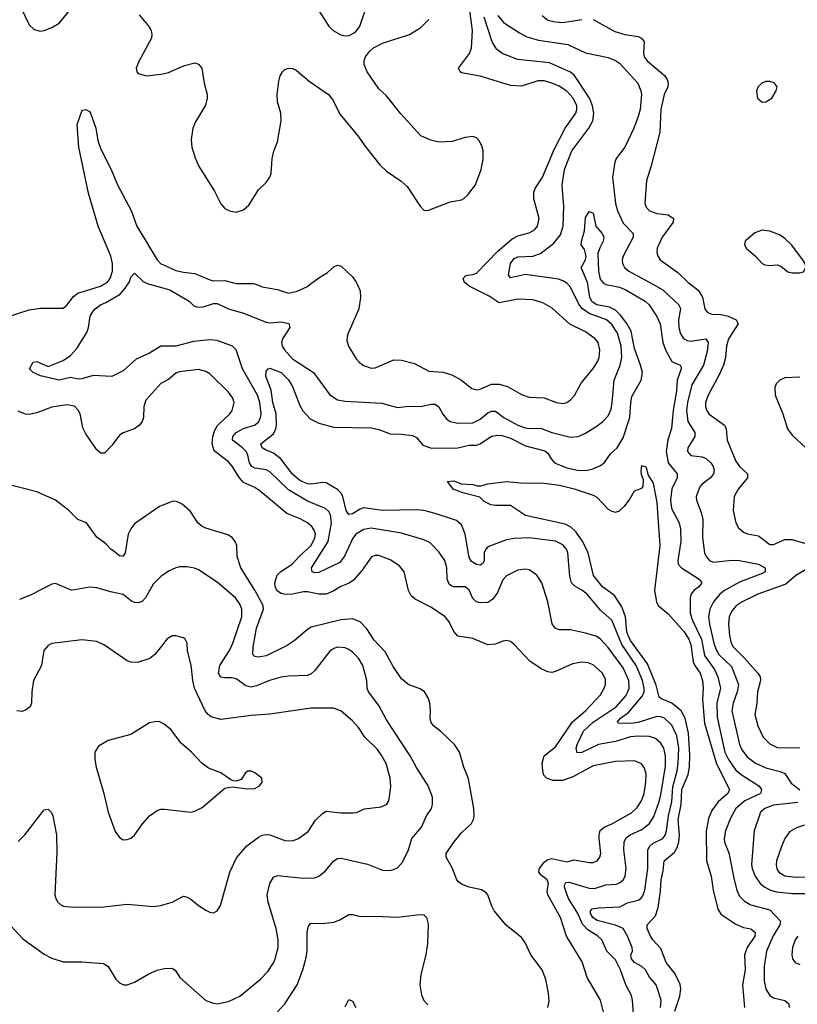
# Model space of a CAD drawing. Header units: inches. Extents: x 1305375 to 1407406, y 744550 to 841633.
# Tile 385 of 509: x 1379239 to 1383377, y 806167 to 811408. Entities that reach past the tile are written whole.
import ezdxf

# ---------------------------------------------------------------- set-up
doc = ezdxf.new("R2010")
doc.units = ezdxf.units.IN
doc.header["$MEASUREMENT"] = 0
for name, color, linetype in [('B3870', 7, 'Continuous'), ('B3871', 7, 'Continuous'), ('B3880', 7, 'Continuous'), ('B3881', 7, 'Continuous')]:
    doc.layers.add(name, color=color, linetype=linetype)

msp = doc.modelspace()

# ---------------------------------------------------------------- linework, layer by layer
at = {"layer": 'B3870', "color": 5}
for points, elevation in [([(1378525.6, 810000), (1378526.7, 809970), (1378507.1, 809892.9), (1378506.3, 809853.7), (1378528.2, 809690), (1378538.5, 809670), (1378560.3, 809650), (1378590, 809635.6), (1378610, 809631.9), (1378670, 809631.1), (1378730, 809639.7), (1378830, 809661.7), (1378930, 809692.9), (1379086.9, 809750), (1379173.4, 809826.6), (1379290, 809863.5), (1379350, 809872.6), (1379470, 809872.9), (1379490, 809888.7), (1379525.7, 809934.3), (1379548, 809952), (1379668.4, 809990), (1379686.2, 810000)], 1080), ([(1380000, 809670.7), (1379990, 809670.9), (1379930, 809632.4), (1379859, 809601), (1379790, 809539.5), (1379730, 809509.4), (1379630, 809514), (1379570, 809496.2), (1379550, 809495.6), (1379510, 809504), (1379449, 809489), (1379350, 809513.3), (1379309.9, 809529.9), (1379291.1, 809550), (1379310, 809584.4), (1379330, 809588.7), (1379390, 809562), (1379470, 809593.7), (1379510, 809621.2), (1379542.5, 809657.5), (1379596.6, 809743.4), (1379605.3, 809770), (1379614.7, 809830), (1379630, 809856.4), (1379641.3, 809870), (1379669.7, 809890), (1379698, 809902), (1379772.9, 809947.1), (1379801, 809979), (1379814.4, 810000)], 1060), ([(1379929.2, 810000), (1380000, 809980.4)], 1060), ([(1380000, 809476.5), (1379990, 809470.9), (1379910, 809383.6), (1379900.2, 809350), (1379897.1, 809290), (1379890.8, 809269.3), (1379876.9, 809250), (1379850, 809230.9), (1379790.2, 809209.8), (1379770, 809196.4), (1379730, 809142.3), (1379690, 809101.4), (1379670, 809101.2), (1379650, 809118.5), (1379590, 809203.5), (1379575.3, 809235.3), (1379560.3, 809310), (1379549.9, 809329.9), (1379530, 809350.8), (1379490, 809357.3), (1379410, 809345.3), (1379330, 809315.6), (1379290, 809306.6), (1379270, 809307.8), (1379230, 809323.8)], 1080), ([(1380000, 808824), (1379982.7, 808817.3), (1379850, 808724), (1379830, 808698.7), (1379815.5, 808670), (1379799.3, 808570), (1379790, 808553.2), (1379786.8, 808553.2), (1379770, 808555.1), (1379750, 808569.6), (1379723.6, 808590), (1379698, 808618), (1379650, 808654), (1379594, 808730), (1379548.1, 808748.1), (1379498.3, 808798.3), (1379429.5, 808850), (1379330, 808895.6), (1379150, 808940.5)], 1120), ([(1380000, 808452), (1379990, 808445.1), (1379950, 808403), (1379909.2, 808330), (1379890, 808310.8), (1379870, 808304.1), (1379850, 808306), (1379833.8, 808313.8), (1379790, 808348.5), (1379722, 808362), (1379650, 808383.8), (1379610, 808387.9), (1379532.5, 808372.5), (1379512.3, 808372.3), (1379430, 808406.6), (1379410, 808404.4), (1379295.6, 808344.4), (1379237.4, 808322.6)], 1140), ([(1380000, 808082.7), (1379957.6, 808030), (1379931.9, 808008.1), (1379866.6, 807986.6), (1379830, 807987.8), (1379810, 807996.2), (1379690, 808079.7), (1379650, 808098.7), (1379570, 808106.9), (1379410, 808088.4), (1379390, 808077.7), (1379367.7, 808050), (1379354.9, 807970), (1379312.4, 807890), (1379303.1, 807830), (1379302, 807770), (1379294, 807750), (1379270, 807732.7), (1379250, 807726.6), (1379224, 807730)], 1160), ([(1380000, 807662.2), (1379984, 807670), (1379967, 807673), (1379930, 807664.7), (1379830, 807603), (1379708.9, 807571.1), (1379659, 807541), (1379639.1, 807510), (1379638, 807470), (1379645.5, 807430), (1379687, 807290), (1379710.4, 807190), (1379747.1, 807087.1), (1379770, 807054.8), (1379790, 807042.8), (1379810, 807044), (1379830, 807050.7), (1379850, 807067.7), (1379892.6, 807127.4), (1379929.4, 807170), (1379970, 807199.3), (1379990, 807206.4), (1380000, 807206.6)], 1180), ([(1379230, 807034.4), (1379266, 807070), (1379370, 807201.6), (1379390, 807206), (1379406, 807190), (1379416, 807170), (1379434.6, 807070), (1379437.2, 806977.2), (1379426.4, 806750), (1379430.6, 806730), (1379442, 806710), (1379457.3, 806697.3), (1379472, 806690), (1379510, 806685.3), (1379670, 806684.9), (1379810, 806700.3), (1379951.5, 806688.5), (1379990, 806693), (1380000, 806695.9)], 1160), ([(1379150.5, 806630), (1379255.8, 806515.8), (1379370, 806434), (1379410, 806412.2), (1379470, 806394), (1379570, 806393.4), (1379684.6, 806384.6), (1379708.8, 806368.8), (1379750, 806300.7), (1379770, 806280.7), (1379790.6, 806270.6), (1379810, 806270.5), (1379850, 806284.9), (1379926.6, 806330), (1379970, 806348.9), (1380000, 806355.5)], 1140)]:
    msp.add_lwpolyline(points, dxfattribs=dict(at, elevation=elevation))
at = {"layer": 'B3871', "color": 5}
for points, elevation in [([(1379247.6, 811470), (1379290, 811380.3), (1379316.4, 811356.4), (1379350, 811347.1), (1379370, 811350.2), (1379410, 811367), (1379448.4, 811390), (1379514.8, 811470)], 1120), ([(1379874.6, 811434.6), (1379927.9, 811370), (1379939, 811350), (1379942.7, 811330), (1379940.2, 811310), (1379873.8, 811190), (1379858.3, 811150), (1379862, 811130), (1379870, 811122.6), (1379914, 811110), (1379990, 811117.7), (1380000, 811120.1)], 1120), ([(1379686.2, 810000), (1379704, 810010), (1379720.7, 810030), (1379733.6, 810070), (1379732.7, 810110), (1379723.2, 810150), (1379657.2, 810310), (1379604.9, 810484.9), (1379553.9, 810730), (1379545.4, 810850), (1379570, 810922), (1379573.2, 810926.8), (1379590, 810930.7), (1379610, 810919.3), (1379616, 810910), (1379644.7, 810830), (1379655.4, 810764.6), (1379670, 810719.3), (1379726.5, 810610), (1379758.8, 810530), (1379832.5, 810392.5), (1379861.6, 810310), (1379970, 810130.3), (1379990, 810109.3), (1380000, 810104.7)], 1080), ([(1379814.4, 810000), (1379820.8, 810010), (1379830, 810037.3), (1379850, 810059.1), (1379895.1, 810015.1), (1379922, 810002), (1379929.2, 810000)], 1060)]:
    msp.add_lwpolyline(points, dxfattribs=dict(at, elevation=elevation))
at = {"layer": 'B3880', "color": 5}
for points, elevation in [([(1380000, 809980.4), (1380037.6, 809970), (1380140.5, 809910), (1380165.9, 809885.9), (1380179.9, 809879.9), (1380210, 809877.5), (1380270, 809897.6), (1380290, 809897.1), (1380350, 809868.4), (1380430, 809846.9), (1380550, 809797.3), (1380570, 809794.9), (1380630, 809800.2), (1380670.2, 809790.2), (1380675.6, 809770), (1380638, 809710), (1380632.6, 809690), (1380635.8, 809670), (1380647.8, 809650), (1380690, 809603), (1380801.6, 809530), (1380890, 809411.5), (1380930, 809385.2), (1380970, 809377.4), (1381166.7, 809366.7), (1381250, 809344.4), (1381310, 809351), (1381370, 809350.1), (1381430, 809361.8), (1381450, 809361.2), (1381470, 809347.2), (1381490, 809308.8), (1381510, 809282.8), (1381530, 809269.2), (1381570, 809261), (1381650, 809262.4), (1381690, 809281.7), (1381730, 809315.1), (1381750, 809325), (1381770, 809323.7), (1381815.5, 809290), (1381890, 809250.6), (1381930, 809235.5), (1381950, 809231.7), (1382010, 809234.7), (1382070, 809211.7), (1382170, 809186), (1382210, 809190.3), (1382250, 809207.8), (1382310, 809243.9), (1382341.7, 809270), (1382370, 809300.3), (1382385.6, 809334.4), (1382392.5, 809370), (1382401.9, 809490), (1382433.4, 809570), (1382442.5, 809610), (1382440.1, 809670), (1382420.2, 809740.2), (1382390, 809785.4), (1382361.6, 809810), (1382270, 809845), (1382233.1, 809870), (1382213.9, 809893.9), (1382170, 809984.7), (1382155.8, 810000)], 1060), ([(1380495.7, 810000), (1380530, 809987), (1380610, 809972.3), (1380670, 809953.4), (1380716.1, 809963.9), (1380770, 809988), (1380785.3, 810000)], 1080), ([(1382648.1, 806150), (1382653.2, 806190), (1382625.4, 806270), (1382590, 806311.8), (1382568.6, 806350), (1382549.2, 806369.2), (1382509.7, 806389.7), (1382495, 806410), (1382491.4, 806430), (1382499.4, 806450), (1382497.9, 806470), (1382473.9, 806530), (1382451, 806570), (1382410, 806587.9), (1382312.7, 806612.8), (1382288.6, 806630), (1382276.9, 806650), (1382275.8, 806664.2), (1382284.7, 806675.3), (1382318.8, 806681.2), (1382433.3, 806686.7), (1382473.4, 806706.6), (1382530, 806721.5), (1382545, 806730), (1382555.7, 806744.3), (1382565.6, 806774.4), (1382582.3, 806890), (1382582.1, 806990), (1382591.7, 807008.3), (1382610, 807024.9), (1382661.4, 807050), (1382673.4, 807066.6), (1382681.1, 807090), (1382691.9, 807170), (1382710, 807244.9), (1382715.2, 807324.8), (1382737.7, 807410), (1382743.7, 807450), (1382746.3, 807530), (1382736.1, 807596.1), (1382710, 807653.7), (1382670, 807689.9), (1382650, 807698.1), (1382630, 807698.4), (1382530, 807666.5), (1382490, 807661.7), (1382423.2, 807663.2), (1382419.2, 807670), (1382436.8, 807690), (1382478.8, 807721.2), (1382552.9, 807810), (1382561.9, 807830), (1382562.7, 807850), (1382552.9, 807890), (1382519, 807970), (1382442.5, 808082.5), (1382390, 808212.3), (1382330, 808265.8), (1382257.8, 808350), (1382230, 808371.8), (1382192.4, 808392.4), (1382175.3, 808410), (1382166.2, 808446.2), (1382155, 808570), (1382147.9, 808590), (1382130, 808612.5), (1382090, 808633.1), (1381950, 808649.9), (1381870, 808647.4), (1381830, 808640.2), (1381730, 808603.1), (1381718.8, 808590), (1381710.9, 808570), (1381710.7, 808530), (1381705, 808515), (1381690, 808504.3), (1381670, 808507.8), (1381643.6, 808523.6), (1381630, 808545.4), (1381609.9, 808670), (1381590, 808719.7), (1381562.8, 808742.8), (1381450, 808780.2), (1381390, 808795.2), (1381350, 808799.1), (1381170, 808794.8), (1381070, 808809.9), (1381050, 808802.7), (1381010, 808777.2), (1380990, 808773.6), (1380975.7, 808795.7), (1380958.5, 808870), (1380947.2, 808890), (1380930, 808907.2), (1380870, 808943), (1380850, 808944.3), (1380790, 808935), (1380770, 808938.4), (1380730, 808955), (1380690, 808988.8), (1380628.7, 809070), (1380590, 809100.2), (1380550, 809116.5), (1380530, 809129.9), (1380522, 809150), (1380590, 809204), (1380602.5, 809230), (1380606.2, 809250), (1380603.2, 809310), (1380586, 809370), (1380576.6, 809436.6), (1380548.8, 809510), (1380550, 809538), (1380560.7, 809550), (1380570, 809552.9), (1380630, 809530.8), (1380670, 809491), (1380690, 809456), (1380730, 809353.7), (1380745.7, 809325.7), (1380784, 809284), (1380830, 809260.5), (1380910, 809238.9), (1381110, 809235.9), (1381150, 809227.5), (1381210, 809203.9), (1381270, 809202.6), (1381330, 809194.3), (1381350, 809184), (1381383.4, 809143.4), (1381430, 809128.3), (1381569.9, 809130.1), (1381630, 809142.6), (1381670, 809143.1), (1381690, 809150.7), (1381750, 809190.8), (1381783.7, 809196.3), (1381805.8, 809194.2), (1381850, 809180.8), (1381930, 809139.1), (1382033.9, 809113.9), (1382050, 809101.7), (1382067, 809070), (1382084.3, 809050), (1382150, 809022.8), (1382207.3, 809010), (1382250, 809007.9), (1382284.4, 809015.6), (1382330, 809035.2), (1382350, 809051.1), (1382383.4, 809096.6), (1382418.1, 809130), (1382450, 809182.9), (1382486, 809290), (1382490.7, 809369.3), (1382497, 809403), (1382546.4, 809490), (1382553.1, 809530), (1382543.2, 809570), (1382510, 809657.6), (1382492.6, 809750), (1382470.6, 809790.7), (1382436.1, 809836.1), (1382410, 809862.1), (1382377.2, 809877.2), (1382309.2, 809890), (1382285.6, 809905.6), (1382272.9, 809930), (1382262.6, 810000)], 1040), ([(1381034.6, 810000), (1381050, 809964.7), (1381052.9, 809930), (1381043.2, 809870), (1380982.4, 809730), (1380979, 809701), (1380988.9, 809670), (1381030, 809603.8), (1381045.1, 809585.1), (1381067.7, 809567.7), (1381110, 809553.8), (1381130, 809554.7), (1381230, 809596.9), (1381270, 809595), (1381339, 809579), (1381416.5, 809536.5), (1381490, 809531.3), (1381537.7, 809517.7), (1381590, 809490.2), (1381645.6, 809445.6), (1381670, 809437.7), (1381690, 809441.5), (1381750, 809467.8), (1381790, 809467.8), (1381835.5, 809455.5), (1381910, 809413.4), (1381950, 809399.1), (1382030, 809394.7), (1382096, 809370), (1382130, 809364.9), (1382150, 809370.4), (1382170, 809384.9), (1382191.5, 809408.5), (1382227.1, 809472.9), (1382290, 809551.6), (1382314.6, 809590), (1382321.8, 809610), (1382326.8, 809650), (1382316.8, 809690), (1382300.7, 809710), (1382250, 809746.6), (1382167, 809787), (1382072.3, 809872.3), (1382021.9, 809901.9), (1381970, 809916.8), (1381890, 809920.8), (1381790, 809900.6), (1381737.2, 809937.2), (1381630.8, 809990), (1381618.4, 810000)], 1080), ([(1382355.5, 810000), (1382358.4, 809998.4), (1382430, 809983.6), (1382464.5, 809970), (1382567.9, 809910), (1382589.2, 809890), (1382630, 809827.6), (1382646.3, 809790), (1382660.6, 809690), (1382675.7, 809650), (1382710, 809589.4), (1382752.7, 809570), (1382758.5, 809558.5), (1382759.3, 809550), (1382738.4, 809490), (1382734, 809430), (1382715.7, 809330), (1382707.3, 809232.7), (1382688.2, 809171.8), (1382679.3, 809110), (1382689.4, 809049.4), (1382738, 808990), (1382738.2, 808970), (1382708.4, 808911.6), (1382701.5, 808850), (1382707.1, 808807.1), (1382748.5, 808730), (1382755.9, 808695.9), (1382757.9, 808630), (1382740.5, 808530), (1382742.3, 808510), (1382760.2, 808490), (1382854, 808430), (1382868.8, 808410), (1382853.4, 808390), (1382826.3, 808370), (1382811.4, 808350), (1382807.3, 808330), (1382806.6, 808250), (1382819.4, 808210), (1382867.7, 808110), (1382883.3, 808023.3), (1382937, 807950), (1382954.4, 807910), (1382967.7, 807850), (1382949.1, 807770.9), (1382950, 807694.8), (1382991.9, 807510), (1383010, 807469.4), (1383050, 807414.2), (1383078.7, 807390), (1383173, 807330), (1383185.8, 807310), (1383181.6, 807290), (1383097, 807250), (1383049.5, 807210), (1383021.3, 807158.7), (1382994.6, 807090), (1382987.2, 807050), (1382989.5, 807029.5), (1383012.8, 806972.8), (1383040.6, 806830), (1383055.4, 806775.4), (1383070, 806743.2), (1383096.7, 806716.7), (1383130, 806696.8), (1383230.1, 806670.1), (1383287.9, 806610), (1383284, 806590), (1383247.7, 806532.3), (1383212.4, 806450), (1383201.3, 806370), (1383201.4, 806290), (1383210, 806248.2), (1383230, 806214), (1383250, 806202), (1383310, 806187.4), (1383332.3, 806170), (1383333.8, 806150)], 1040), ([(1382607.7, 810000), (1382662, 809970), (1382746.4, 809890), (1382754.6, 809870), (1382745, 809810), (1382746.8, 809770), (1382756.1, 809736.1), (1382771.7, 809711.7), (1382790, 809700.5), (1382810, 809697.7), (1382889.3, 809709.3), (1382902.2, 809690), (1382897.8, 809642.2), (1382878.5, 809570), (1382816, 809464), (1382792.1, 809370), (1382787.1, 809327.1), (1382793.8, 809270), (1382831.8, 809210), (1382831, 809190), (1382794.7, 809130), (1382792.9, 809110), (1382810, 809087.7), (1382870, 809080.9), (1382892, 809072), (1382916.3, 809050), (1382928.4, 809030), (1382933.7, 809010), (1382931.2, 808990), (1382915.8, 808970), (1382870, 808935.6), (1382858.7, 808921.3), (1382838.4, 808870), (1382839.7, 808850), (1382865.8, 808785.8), (1382874.3, 808750), (1382871.6, 808650), (1382883.2, 808570), (1382891.3, 808550), (1382909, 808530), (1382930, 808521.4), (1383028.3, 808531.7), (1383069.2, 808529.2), (1383170, 808510.1), (1383205.3, 808490), (1383205.7, 808470), (1383190, 808460.3), (1383070, 808414.4), (1382990.1, 808370), (1382964.5, 808350), (1382930.1, 808310), (1382911.7, 808270), (1382905, 808230), (1382908.9, 808190), (1382933.5, 808090), (1382946.4, 808050), (1382959.2, 808030), (1383026, 807966), (1383064.3, 807870), (1383057.4, 807830), (1383034.7, 807770), (1383028.7, 807730), (1383070.1, 807550.1), (1383081.7, 807521.7), (1383110, 807484.6), (1383154.7, 807450), (1383210, 807425), (1383286.5, 807406.5), (1383310, 807395.4), (1383344.9, 807344.9), (1383390, 807308.4)], 1060), ([(1382808.6, 810000), (1382848.6, 809968.6), (1382871.6, 809931.6), (1382884.1, 809870), (1382898.7, 809850), (1382921.6, 809841.6), (1382970, 809839.2), (1383009.6, 809829.6), (1383052, 809810), (1383062.7, 809790), (1383010.2, 809710), (1382999.8, 809670), (1382995, 809610), (1382984.2, 809570), (1382961.9, 809518.1), (1382902.6, 809410), (1382888.9, 809370), (1382888.1, 809350), (1382893.7, 809330), (1382908.6, 809308.6), (1382989.1, 809250), (1382997.8, 809230), (1383002.9, 809170), (1383050, 809058), (1383070, 809030.2), (1383111.9, 808990), (1383111.1, 808970), (1383061.8, 808910), (1383041.2, 808870), (1383035.1, 808795.1), (1383050.2, 808730), (1383064, 808704), (1383090, 808680.3), (1383111.2, 808671.2), (1383170, 808661.2), (1383230, 808615.3), (1383250, 808614), (1383310, 808642), (1383350, 808641.5), (1383450, 808612)], 1080), ([(1382509.1, 806070), (1382500.2, 806190), (1382494.1, 806214.1), (1382465, 806270), (1382436, 806350), (1382410, 806403.5), (1382363.4, 806450), (1382337.3, 806510), (1382316, 806530), (1382262.9, 806562.9), (1382233.5, 806593.5), (1382208.5, 806650), (1382159.7, 806730), (1382137.9, 806790), (1382138.5, 806801.5), (1382144.6, 806815.4), (1382163.5, 806816.5), (1382270, 806785.4), (1382297, 806783), (1382357.1, 806802.9), (1382413.4, 806806.6), (1382430, 806813.2), (1382450.8, 806830), (1382460.7, 806850), (1382465.6, 806890), (1382454.1, 806990), (1382455, 807030), (1382467, 807053), (1382487.8, 807070), (1382550, 807097.5), (1382590.7, 807129.3), (1382613.6, 807166.4), (1382639.2, 807240.8), (1382650, 807282.4), (1382674.9, 807434.9), (1382675.8, 807490), (1382666.2, 807530), (1382650, 807557.8), (1382621.6, 807581.6), (1382590, 807592.3), (1382530, 807595.1), (1382490, 807590.8), (1382410, 807566.7), (1382319.5, 807550), (1382230, 807508.2), (1382205.3, 807505.3), (1382200.8, 807530), (1382205.3, 807550), (1382238.6, 807621.4), (1382291.1, 807668.9), (1382412.5, 807750), (1382464.6, 807810), (1382475.8, 807830), (1382482.5, 807850), (1382481, 807890), (1382450, 807958.8), (1382370, 808066.6), (1382330, 808111.4), (1382306.1, 808126.1), (1382250, 808142.2), (1382170, 808159.8), (1382110, 808161.3), (1382088.7, 808168.7), (1382072.7, 808192.7), (1382049.9, 808310), (1382016.8, 808410), (1381990, 808451.1), (1381950, 808479.1), (1381930, 808483.5), (1381890, 808478), (1381830, 808447.6), (1381810, 808427.1), (1381781.4, 808358.6), (1381756.7, 808323.3), (1381730, 808305.4), (1381690, 808303.4), (1381669.7, 808310), (1381650, 808327.1), (1381630, 808371.3), (1381610, 808388.5), (1381550, 808389), (1381534.1, 808394.1), (1381523.8, 808403.8), (1381514.2, 808430), (1381511.2, 808490), (1381500.7, 808530), (1381470, 808575.8), (1381423.7, 808623.7), (1381390, 808639.3), (1381270, 808674.3), (1381110, 808701.3), (1381070, 808694.3), (1381028.1, 808670), (1381010, 808644.2), (1380967.3, 808552.7), (1380941.6, 808518.4), (1380830, 808465.4), (1380810, 808463.4), (1380795.1, 808470), (1380792.1, 808490), (1380879.9, 808630), (1380897.3, 808730), (1380893, 808773), (1380883.2, 808790), (1380865.5, 808805.5), (1380770, 808846.2), (1380670, 808904.9), (1380570, 809001.2), (1380550, 809011.8), (1380490, 809020.2), (1380473.6, 809030), (1380462.6, 809050), (1380453.3, 809090), (1380443.6, 809110), (1380424.9, 809130), (1380372.1, 809170), (1380373.9, 809190), (1380390.6, 809210), (1380430, 809232), (1380488.3, 809250), (1380510, 809265.8), (1380521.1, 809290), (1380523, 809310), (1380517.6, 809370), (1380504.2, 809410), (1380424.9, 809550), (1380391.1, 809650), (1380371.6, 809670), (1380290, 809700.2), (1380250, 809704), (1380164.2, 809695.8), (1380069.8, 809669.8), (1380000, 809670.7)], 1060), ([(1382349.7, 806110.3), (1382328.9, 806190), (1382259.4, 806310), (1382232.6, 806392.6), (1382149.2, 806530), (1382117.5, 806630), (1382049.9, 806750), (1382046.5, 806770), (1382052.1, 806810), (1382045.2, 806830), (1382014.1, 806854.1), (1382001.7, 806870), (1382004.7, 806890), (1382030, 806923.7), (1382050, 806938.6), (1382070, 806943.9), (1382150, 806924.7), (1382190, 806935.5), (1382270, 806921.6), (1382290, 806922), (1382311.1, 806930), (1382325.3, 806950), (1382330.7, 806970), (1382321.9, 807050), (1382321.9, 807070), (1382328.3, 807091.7), (1382349.1, 807110.9), (1382390, 807128.3), (1382493.8, 807186.2), (1382525.1, 807214.9), (1382548.6, 807250), (1382562.7, 807290), (1382571.5, 807350), (1382572.1, 807392.1), (1382564, 807424), (1382547.1, 807447.1), (1382510, 807462.3), (1382410, 807458.9), (1382290, 807437.3), (1382182.4, 807377.6), (1382130, 807357.6), (1382078.3, 807358.3), (1382042.4, 807370), (1382027.4, 807387.4), (1382022.2, 807410), (1382019.8, 807450), (1382029.8, 807490), (1382090, 807537.8), (1382181.1, 807670), (1382250, 807728.9), (1382330, 807814.9), (1382349.8, 807850), (1382355.6, 807870), (1382355.9, 807895.9), (1382340.7, 807930), (1382290, 807973.8), (1382264.3, 807984.3), (1382230, 807989.1), (1382180.7, 807979.3), (1382090, 807938.2), (1382070, 807934), (1382050, 807936.2), (1382013.4, 807953.4), (1381952.9, 807992.9), (1381870, 808083), (1381850, 808098), (1381830, 808103.5), (1381810, 808100.5), (1381770, 808083.5), (1381730, 808081.1), (1381650, 808114.5), (1381570, 808127), (1381550, 808151.3), (1381523.7, 808203.7), (1381503.8, 808230), (1381430, 808279.1), (1381343.4, 808323.4), (1381322, 808342), (1381307.3, 808370), (1381285.7, 808470), (1381260.8, 808500.8), (1381210, 808532.9), (1381150, 808555.5), (1381130, 808556.4), (1381111.1, 808548.9), (1381061.6, 808478.4), (1381014.8, 808425.2), (1380991.3, 808408.7), (1380948.3, 808391.7), (1380910, 808367.7), (1380870, 808350.7), (1380829.9, 808349.9), (1380770, 808362.4), (1380750, 808362.4), (1380690, 808350.9), (1380651, 808349), (1380630, 808354.3), (1380610, 808366.4), (1380597.5, 808390), (1380596.6, 808410), (1380609.2, 808450.8), (1380629.3, 808470.7), (1380689.2, 808510), (1380727.2, 808552.8), (1380790, 808609.6), (1380809.9, 808650), (1380812.3, 808670), (1380807.9, 808687.9), (1380794.3, 808710), (1380769.8, 808730), (1380731.4, 808751.4), (1380660.4, 808780.4), (1380518.6, 808898.6), (1380490, 808917.3), (1380430, 808945.2), (1380408.7, 808968.7), (1380370, 809031.7), (1380350, 809054.6), (1380273.8, 809113.8), (1380262.8, 809150), (1380266.7, 809190), (1380276.9, 809223.1), (1380292.2, 809247.8), (1380356.4, 809310), (1380370, 809328.8), (1380380.3, 809370), (1380373.8, 809393.8), (1380350, 809426), (1380250, 809524), (1380230, 809536.4), (1380190, 809546), (1380090, 809534.4), (1380070, 809525.8), (1380030, 809493.3), (1380000, 809476.5)], 1080), ([(1383390, 809505.4), (1383310, 809501.8), (1383284.2, 809490), (1383265.2, 809470), (1383257.2, 809450), (1383258.4, 809410), (1383300.2, 809310), (1383324.7, 809230), (1383350, 809196.5), (1383422.6, 809130)], 1120), ([(1382725.9, 806130), (1382751.4, 806210), (1382756.2, 806250), (1382752.9, 806272.9), (1382726.8, 806330), (1382679.9, 806390), (1382650, 806464.5), (1382608.2, 806510), (1382595.7, 806530), (1382578.8, 806570), (1382578.3, 806581.7), (1382578.3, 806590), (1382622.3, 806637.7), (1382637, 806683), (1382649, 806770), (1382651.9, 806830), (1382662.9, 806877.1), (1382668.7, 806931.3), (1382723.2, 806976.8), (1382738.2, 807001.8), (1382747.2, 807030), (1382749.6, 807070), (1382743.4, 807150), (1382758.7, 807230), (1382763.2, 807310), (1382795.6, 807390), (1382803.4, 807430), (1382804.7, 807495.3), (1382797, 807610), (1382780.6, 807690), (1382758, 807730), (1382710, 807770.9), (1382653.5, 807793.5), (1382642.3, 807802.3), (1382625.4, 807865.4), (1382579.2, 807979.2), (1382490, 808103), (1382477.1, 808130), (1382469.6, 808150.4), (1382462.4, 808230), (1382442.5, 808282.5), (1382403.4, 808343.4), (1382341, 808390), (1382291.8, 808450), (1382263.1, 808570), (1382233.3, 808633.3), (1382200.3, 808680.3), (1382170, 808708), (1382142.3, 808722.3), (1381930, 808769.8), (1381850, 808822.2), (1381770, 808822.3), (1381746.6, 808826.6), (1381710, 808844.2), (1381686.9, 808866.9), (1381597.2, 808890), (1381546, 808910), (1381515.3, 808950), (1381550, 808954), (1381590, 808938), (1381650, 808934.8), (1381673.6, 808926.4), (1381693.6, 808926.4), (1381730, 808938), (1381830, 808950.6), (1381903, 808943), (1382030, 808941.3), (1382111, 808930), (1382190, 808910.1), (1382290, 808877.6), (1382310, 808866), (1382370, 808803.6), (1382390, 808791.7), (1382410, 808786.7), (1382430, 808794.4), (1382459.5, 808820.5), (1382482.9, 808850), (1382510, 808900.7), (1382550, 808914.8), (1382556.1, 808923.9), (1382558.9, 808958.9), (1382547.5, 808987.5), (1382545.6, 809005.6), (1382550, 809036), (1382570, 809030.7), (1382583.8, 808983.8), (1382610, 808940.5), (1382630, 808838), (1382646.2, 808610), (1382617.7, 808370), (1382627, 808310), (1382637, 808290), (1382690, 808245.8), (1382774.2, 808150), (1382800.3, 808110), (1382810, 808081.6), (1382822.2, 807990), (1382830.7, 807970.7), (1382860.1, 807930), (1382872.5, 807890), (1382875.8, 807850), (1382872, 807790), (1382883.1, 807663.1), (1382947.7, 807447.7), (1383016.5, 807310), (1383007.2, 807290), (1382955.5, 807244.5), (1382921.4, 807198.6), (1382904.7, 807155.3), (1382891.3, 807088.7), (1382894.5, 806930), (1382919, 806850), (1382930, 806775.5), (1382953.7, 806673.7), (1382967.6, 806650), (1382979.7, 806639.7), (1383050, 806593.9), (1383090, 806575.6), (1383130, 806568.1), (1383153.4, 806550), (1383150.6, 806530), (1383110.1, 806470), (1383096.6, 806430), (1383100.3, 806350), (1383085.7, 806270), (1383095.2, 806150)], 1020), ([(1382048.6, 806150), (1382055.6, 806184.4), (1382053.2, 806226.8), (1382038.5, 806298.5), (1382019.7, 806350), (1381959.6, 806430), (1381930, 806493.3), (1381910, 806522.2), (1381827.9, 806588), (1381764.2, 806664.2), (1381750.6, 806690), (1381730, 806749.6), (1381720.7, 806760.7), (1381696.6, 806776.6), (1381630, 806790.9), (1381590, 806806.4), (1381576.5, 806816.5), (1381565.3, 806830), (1381541.4, 806890), (1381507.6, 806950), (1381508.4, 806970), (1381548.8, 807030), (1381590, 807080.2), (1381644, 807130), (1381654.3, 807150), (1381657.4, 807170), (1381656, 807210), (1381627.7, 807367.7), (1381602.8, 807430), (1381579.1, 807510), (1381553, 807550), (1381479.9, 807619.9), (1381441.3, 807650), (1381428, 807668), (1381422.3, 807690), (1381425.3, 807730), (1381421.8, 807770), (1381415, 807795), (1381392.4, 807830), (1381370, 807846), (1381310, 807868.4), (1381270, 807900.5), (1381225.4, 807965.4), (1381182.9, 808042.9), (1381125.6, 808105.6), (1381085.9, 808165.9), (1381050, 808202.8), (1381010, 808219.4), (1380950, 808213.7), (1380790, 808174.1), (1380770, 808162.3), (1380698.9, 808101.1), (1380662.3, 808077.7), (1380550, 808022.1), (1380510, 808014.3), (1380490, 808019.3), (1380479.8, 808030), (1380480.5, 808070), (1380499.3, 808170), (1380535.8, 808270), (1380534.8, 808290), (1380490, 808371.9), (1380415.2, 808490), (1380395.9, 808550), (1380393.8, 808610), (1380386.2, 808630), (1380370, 808651.1), (1380345.8, 808665.8), (1380230, 808700.8), (1380210, 808711), (1380186.9, 808730), (1380147.8, 808790), (1380103.6, 808830), (1380070, 808846.2), (1380050, 808843.1), (1380000, 808824)], 1120), ([(1380000, 806355.5), (1380010, 806357.7), (1380050, 806358.7), (1380067.3, 806347.3), (1380090.3, 806310.3), (1380230, 806188.2), (1380270, 806172.7), (1380290, 806170.4), (1380350, 806182.6), (1380410, 806210.4), (1380519.7, 806300.3), (1380559, 806341), (1380590, 806388.5), (1380598.9, 806410), (1380614.2, 806470), (1380615, 806510), (1380604.4, 806570), (1380561.4, 806710), (1380556.4, 806750), (1380569.6, 806809.6), (1380590, 806844.2), (1380610, 806852.8), (1380750, 806839.3), (1380810, 806840.9), (1380830.8, 806849.2), (1380864, 806876), (1380910, 806930.4), (1380930, 806942.6), (1380950, 806945.7), (1381090, 806913.1), (1381170, 806882), (1381210, 806879.5), (1381234.1, 806885.9), (1381250, 806894), (1381276, 806924), (1381308, 806990), (1381325.3, 807050), (1381377.7, 807110), (1381403.1, 807170), (1381429.8, 807210.2), (1381435.3, 807230), (1381435.5, 807270), (1381412.1, 807330), (1381350, 807428.2), (1381316.8, 807490), (1381190, 807681.3), (1381150, 807757.7), (1381095.3, 807830), (1381088.2, 807850), (1381086, 807890), (1381064.6, 807970), (1381041.4, 808010), (1381010, 808042), (1380990, 808055.8), (1380970, 808064.5), (1380930, 808068.6), (1380910, 808061.7), (1380890, 808046.6), (1380810, 807944), (1380790, 807926), (1380770, 807917.6), (1380670, 807914.6), (1380630, 807908.9), (1380568.4, 807891.6), (1380498.2, 807861.8), (1380470, 807856), (1380441.6, 807861.6), (1380390, 807899.1), (1380370, 807905.2), (1380330, 807904.1), (1380310, 807908.4), (1380297.2, 807930), (1380303.4, 807970), (1380354.7, 808050), (1380373.2, 808090), (1380420.6, 808230), (1380420.2, 808270), (1380410, 808297.4), (1380387.8, 808330), (1380290, 808414.6), (1380190, 808479.8), (1380168.8, 808488.8), (1380130, 808496), (1380090, 808495.4), (1380070, 808489.7), (1380030, 808472.8), (1380000, 808452)], 1140), ([(1383504.9, 808530), (1383369.8, 808450.2), (1383315.7, 808404.3), (1383166.5, 808350), (1383084, 808310), (1383051.8, 808288.2), (1383030, 808263.9), (1383014.6, 808230), (1383011.4, 808190), (1383015.5, 808130), (1383024.7, 808090), (1383035, 808070), (1383095.3, 808010), (1383167.2, 807930), (1383179.5, 807910), (1383180.4, 807890), (1383164.8, 807830), (1383161.9, 807770), (1383150.1, 807710), (1383166.1, 807650), (1383195.2, 807590), (1383230, 807553.5), (1383270, 807533.7), (1383390, 807531.6)], 1080), ([(1380000, 806695.9), (1380049.6, 806710.4), (1380110, 806742), (1380130, 806738), (1380150, 806726), (1380190, 806693), (1380230, 806667.7), (1380250, 806657.3), (1380270, 806654.8), (1380290, 806664.7), (1380307, 806693), (1380356.9, 806870), (1380392.9, 806947.1), (1380447.6, 807010), (1380510, 807056), (1380530, 807067.6), (1380550, 807071.7), (1380570, 807068.9), (1380650, 807039.6), (1380690, 807037.3), (1380722.9, 807050), (1380773.9, 807086.1), (1380812.9, 807147.1), (1380850, 807183), (1380870, 807194.4), (1380947.1, 807187.1), (1381013.3, 807186.7), (1381031.1, 807188.9), (1381072.9, 807207.1), (1381162.5, 807217.5), (1381191.3, 807230), (1381203.5, 807250), (1381207.6, 807272.4), (1381213.2, 807326.8), (1381210.8, 807370), (1381189.2, 807449.2), (1381166.3, 807490), (1381142.7, 807522.7), (1381074.8, 807590), (1381041.4, 807641.4), (1381010, 807676), (1380950, 807727.1), (1380910, 807742.7), (1380790, 807744.1), (1380570, 807710.8), (1380470, 807704.8), (1380310, 807682.8), (1380258.1, 807698.1), (1380241.5, 807710), (1380225.3, 807730), (1380169, 807850), (1380160.2, 807890), (1380152.2, 807972.2), (1380131.7, 808048.3), (1380129.2, 808090), (1380119, 808110), (1380110, 808117.2), (1380070, 808129.3), (1380050, 808129.3), (1380022, 808110), (1380000, 808082.7)], 1160), ([(1380000, 807206.6), (1380010, 807206.7), (1380149.5, 807190.5), (1380170, 807194.9), (1380210, 807214.9), (1380330, 807317.3), (1380370, 807324.4), (1380450, 807313.7), (1380490, 807315.3), (1380515.6, 807330), (1380529.6, 807350), (1380527.3, 807370), (1380490, 807399.7), (1380470, 807408.2), (1380452.1, 807407.9), (1380440.5, 807399.5), (1380416.7, 807363.3), (1380390, 807355.1), (1380376.9, 807356.9), (1380362.3, 807362.2), (1380310, 807398.4), (1380243.6, 807423.6), (1380207.6, 807450), (1380154, 807510), (1380097.6, 807557.6), (1380042.4, 807630), (1380010, 807657.2), (1380000, 807662.2)], 1180), ([(1383379.1, 807240.9), (1383250, 807226.6), (1383203.2, 807210), (1383181.7, 807190), (1383146.5, 807090), (1383133.3, 806910), (1383135.8, 806890), (1383152.7, 806850), (1383179, 806810), (1383203.9, 806790), (1383234.8, 806774.8), (1383266.1, 806766.1), (1383350, 806756.4), (1383456.8, 806756.8)], 1060), ([(1383449.4, 807130.6), (1383373.3, 807106.8), (1383335.3, 807084.7), (1383310.1, 807049.9), (1383292.1, 807007.9), (1383266.6, 806930), (1383263.9, 806910), (1383267.7, 806887.7), (1383278.4, 806870), (1383310, 806850.8), (1383370, 806843.1), (1383430, 806846.4)], 1080), ([(1380610, 806127.4), (1380649.9, 806170.1), (1380714.8, 806270), (1380746, 806350), (1380763.7, 806416.3), (1380769.1, 806450.9), (1380769.1, 806550.9), (1380776.4, 806583.6), (1380784.8, 806595.2), (1380790, 806598.7), (1380850, 806596.9), (1380910, 806604.4), (1380943, 806617), (1380990, 806645.7), (1381010, 806645.7), (1381050, 806634.9), (1381130, 806636.5), (1381249.8, 806630.2), (1381370, 806646), (1381390, 806643.1), (1381404.4, 806630), (1381413.1, 806593.1), (1381409.2, 806490.8), (1381400.2, 806430), (1381373.9, 806326.1), (1381367.8, 806270), (1381376.9, 806216.9), (1381390, 806188), (1381410, 806163.8)], 1120), ([(1383379.3, 806530), (1383366, 806510), (1383351.2, 806470), (1383347.2, 806430), (1383351.7, 806410), (1383364.9, 806390), (1383390, 806378.3)], 1060), ([(1380970, 806153.1), (1380990, 806192), (1381010, 806184.4), (1381027.9, 806150)], 1080)]:
    msp.add_lwpolyline(points, dxfattribs=dict(at, elevation=elevation))
at = {"layer": 'B3881', "color": 5}
for points, elevation in [([(1381110, 811554), (1381047.7, 811372.3), (1381021.1, 811338.9), (1380990, 811321.7), (1380970, 811320.3), (1380950, 811326), (1380908.5, 811348.5), (1380888, 811370), (1380830, 811459.2)], 1120), ([(1381618.4, 810000), (1381606, 810010), (1381598.8, 810030), (1381613.5, 810046.5), (1381650, 810051), (1381670, 810059.7), (1381783.6, 810176.4), (1381859.1, 810240.9), (1381890, 810257.7), (1381950, 810273.4), (1381978.3, 810290), (1381994.8, 810310), (1382002.7, 810350), (1381974.3, 810454.3), (1381975.3, 810490), (1381981.2, 810510), (1382021.4, 810570), (1382083.3, 810716.8), (1382141.5, 810830), (1382198.4, 810910), (1382203.9, 810930), (1382203, 810950), (1382185, 810990), (1382150, 811028.2), (1382110, 811055), (1382070, 811071.2), (1382030, 811081.9), (1381996.8, 811083.2), (1381910, 811054.3), (1381850, 811057.5), (1381690, 811108.2), (1381590, 811126), (1381582, 811130), (1381574, 811150), (1381631.9, 811228.1), (1381642.6, 811257.4), (1381649, 811350), (1381632.9, 811470)], 1080), ([(1381782.8, 811430), (1381813.3, 811393.3), (1381897.8, 811337.8), (1381937.4, 811317.4), (1381998.8, 811298.8), (1382155.9, 811275.9), (1382250, 811232), (1382370, 811207.4), (1382410, 811190.2), (1382430, 811176), (1382528, 811070), (1382544.7, 811030), (1382547, 811010), (1382540.1, 810930), (1382530, 810892.6), (1382506.3, 810830), (1382458.5, 810730), (1382412.7, 810670), (1382405.3, 810650), (1382393.5, 810570), (1382409.4, 810430.6), (1382419.8, 810390), (1382450, 810324.5), (1382502.7, 810270), (1382503.7, 810250), (1382450.2, 810150), (1382445.2, 810130), (1382447.5, 810110), (1382458, 810090), (1382480.9, 810070), (1382607.7, 810000)], 1060), ([(1382019.7, 811430), (1382050, 811406.4), (1382090, 811396.3), (1382130, 811394), (1382230, 811408.4)], 1080), ([(1380000, 811120.1), (1380030, 811127.5), (1380115.2, 811164.8), (1380170, 811177.7), (1380191.1, 811171.1), (1380208.9, 811150), (1380221.3, 811070), (1380237.3, 811010), (1380237.3, 810990), (1380227, 810953), (1380175.1, 810864.9), (1380160.6, 810830), (1380151, 810770), (1380155, 810730), (1380172.3, 810672.3), (1380190.9, 810630.9), (1380276.1, 810496.1), (1380310, 810428), (1380330, 810402.6), (1380354.8, 810390), (1380390, 810383.6), (1380430, 810395.3), (1380458.3, 810421.7), (1380510, 810503.1), (1380550, 810541.6), (1380569.8, 810570.2), (1380576.9, 810590), (1380583.1, 810670), (1380590.8, 810709.2), (1380610, 810757.3), (1380630.8, 810870), (1380628.7, 810910), (1380610.8, 810970.8), (1380609.8, 811010), (1380618.3, 811081.7), (1380625.6, 811110), (1380637.7, 811130), (1380650, 811142.3), (1380670, 811150.2), (1380690, 811149.2), (1380710, 811140.2), (1380780.1, 811080.1), (1380882.6, 811010), (1380902.8, 810982.8), (1380944.3, 810904.3), (1381039, 810790), (1381080.2, 810730), (1381155.8, 810635.8), (1381190, 810602.4), (1381268.8, 810548.8), (1381300.9, 810520.9), (1381370, 810415.8), (1381390, 810394.4), (1381410, 810392), (1381530, 810439.3), (1381589.8, 810450.2), (1381602.8, 810457.2), (1381623.3, 810476.7), (1381664.2, 810530), (1381695, 810610), (1381704.9, 810664.9), (1381704.6, 810710), (1381697.6, 810737.6), (1381684.1, 810764.1), (1381670, 810779.7), (1381650, 810787.1), (1381610, 810781), (1381540.8, 810759.2), (1381470, 810757), (1381426.2, 810766.2), (1381373.7, 810790), (1381267.4, 810907.4), (1381190, 811002.4), (1381150, 811040.7), (1381088.6, 811130), (1381071.9, 811170), (1381072.1, 811190), (1381079.1, 811210), (1381100.7, 811239.3), (1381122.4, 811257.6), (1381170, 811283.2), (1381312.8, 811330), (1381372.9, 811367.1), (1381415.5, 811410)], 1120), ([(1382155.8, 810000), (1382150, 810006.2), (1382130, 810018.7), (1382106.5, 810026.5), (1381930, 810052.4), (1381850, 810033.3), (1381839.5, 810050), (1381849.9, 810110), (1381870, 810137.6), (1381890, 810146.1), (1381970, 810150.1), (1382010, 810164.3), (1382081.6, 810218.4), (1382117.2, 810262.8), (1382130.3, 810310), (1382134.1, 810414.1), (1382126.4, 810526.4), (1382137.5, 810610), (1382177.6, 810710), (1382267.3, 810830), (1382288.5, 810870), (1382294.1, 810910), (1382286.7, 810950), (1382271, 810991), (1382191.2, 811111.2), (1382169.3, 811129.3), (1382059, 811179), (1381890, 811196.8), (1381810, 811225.7), (1381777.1, 811250), (1381753.8, 811290), (1381710, 811420.9)], 1060), ([(1382290, 811409.1), (1382405.8, 811345.8), (1382459.1, 811330), (1382530, 811318.2), (1382548.5, 811310), (1382562, 811290), (1382558.6, 811230), (1382562.2, 811210), (1382577.2, 811190), (1382670.7, 811110.7), (1382684.5, 811090), (1382690.2, 811070), (1382687.1, 811050), (1382668.3, 811010), (1382651, 810930), (1382644.7, 810810), (1382599.7, 810630), (1382573.6, 810550), (1382565.4, 810430), (1382572.6, 810410), (1382590.4, 810390), (1382630, 810375.8), (1382690.5, 810370), (1382718.5, 810350), (1382716.9, 810330), (1382657.6, 810250), (1382631.8, 810191.8), (1382629.3, 810170), (1382632.8, 810152.8), (1382646.9, 810130), (1382741.7, 810061.7), (1382795.8, 810010), (1382808.6, 810000)], 1080), ([(1382262.6, 810000), (1382261.2, 810010), (1382226, 810090), (1382249.8, 810130), (1382253.6, 810150), (1382244.6, 810184.6), (1382227, 810210), (1382228.1, 810230), (1382244.7, 810284.7), (1382250, 810354.9), (1382270, 810388), (1382290, 810379.1), (1382304.2, 810310), (1382338.3, 810270), (1382346.7, 810250), (1382343.5, 810230), (1382325.4, 810194.6), (1382315.9, 810164.1), (1382318.1, 810070), (1382327.5, 810027.5), (1382345.6, 810005.6), (1382355.5, 810000)], 1040), ([(1380000, 810104.7), (1380070, 810072.5), (1380110, 810063.5), (1380170, 810057.8), (1380250, 810023.1), (1380270, 810018.6), (1380330, 810020.4), (1380390, 810004.3), (1380484.3, 810004.3), (1380495.7, 810000)], 1080), ([(1380785.3, 810000), (1380830, 810034.9), (1380876.9, 810063.1), (1380910, 810093), (1380930, 810102), (1380950, 810096.3), (1381010, 810039.1), (1381030, 810010.6), (1381034.6, 810000)], 1080)]:
    msp.add_lwpolyline(points, dxfattribs=dict(at, elevation=elevation))
at = {"layer": 'B3881', "color": 5, "elevation": 1120}
for points in [[(1383230, 811079.5), (1383210, 811078.4), (1383187.3, 811070), (1383168, 811050), (1383160.5, 811030), (1383165.5, 810990), (1383190, 810968.7), (1383210, 810970.6), (1383240.9, 810990), (1383263.7, 811030), (1383269.3, 811050), (1383252.9, 811072.9)], [(1383190, 810288.3), (1383150, 810272.8), (1383098.7, 810230), (1383096.5, 810210), (1383107.4, 810190), (1383153.7, 810150), (1383190, 810110.4), (1383203.2, 810103.2), (1383230, 810099.6), (1383270, 810103.6), (1383290, 810096.9), (1383326.5, 810066.5), (1383350, 810060.3), (1383390, 810060.4), (1383410, 810066.8), (1383422.7, 810090), (1383418, 810110), (1383406, 810130), (1383346.4, 810210), (1383310, 810243.9), (1383282.3, 810262.3), (1383230, 810283.1)]]:
    msp.add_lwpolyline(points, close=True, dxfattribs=at)

doc.saveas('drawing.dxf')
